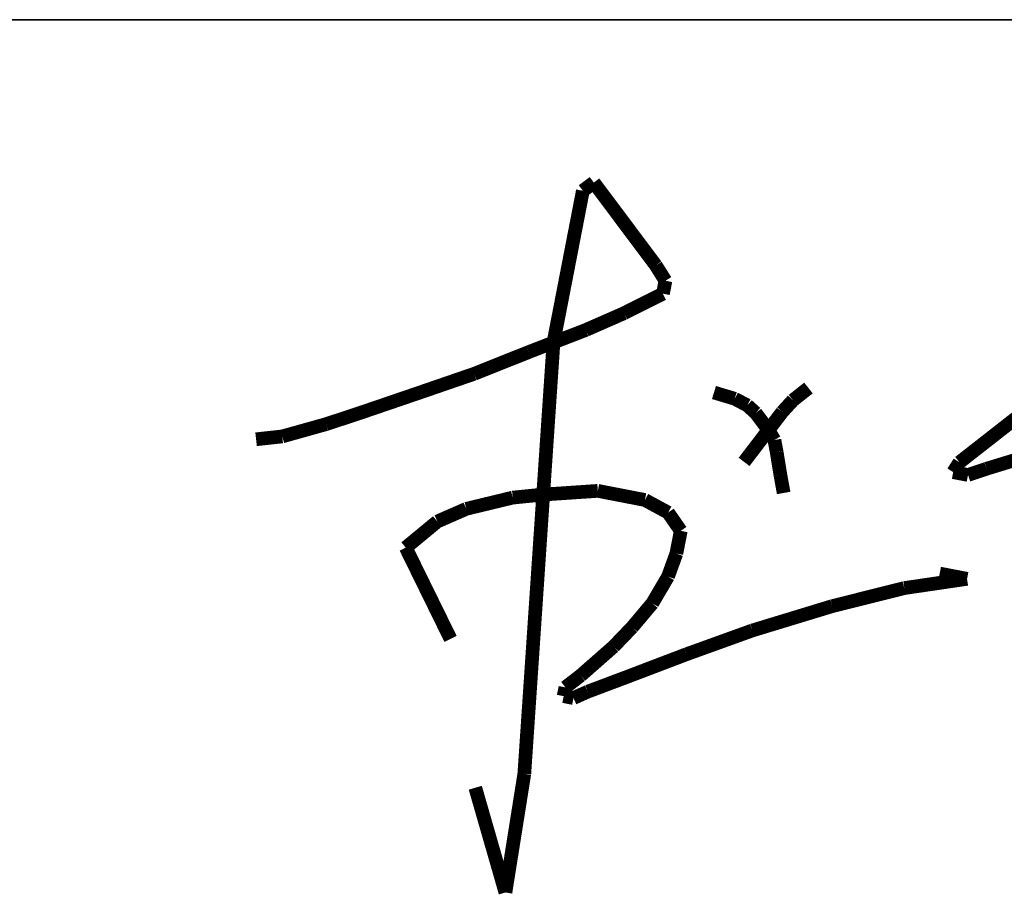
# Model space of a CAD drawing. Extents: x 797781 to 1255204, y 21234 to 1024248.
# Tile 821 of 1056: x 1186654 to 1186978, y 509125 to 509414. Entities that reach past the tile are written whole.
import ezdxf

# ---------------------------------------------------------------- set-up
doc = ezdxf.new("R2010")
doc.units = 0
doc.header["$LTSCALE"] = 1000
doc.header["$MEASUREMENT"] = 0
doc.layers.add('230303生产综合楼-平面图_t8$0$图框', color=4, linetype='Continuous', lineweight=35)
doc.layers.add('A-PUB_TITLE SIGNATURE', color=7, linetype='Continuous')

# ---------------------------------------------------------------- blocks, each defined once
blk = doc.blocks.new('A$C7B124B11')
at = {"layer": 'A-PUB_TITLE SIGNATURE', "const_width": 10}
for points in [[(-133.66, 197.14), (-141.66, 191.15)], [(-88.33, 136.58), (-133.66, 197.14)], [(-141.66, 191.15), (-149.07, 152.94)], [(-149.07, 152.94), (-155.8, 118.2)], [(-81.32, 125.39), (-88.33, 136.58)], [(-83.15, 115.91), (-81.32, 125.39)], [(-155.8, 118.2), (-163.15, 80.27)], [(-111.52, 101.7), (-83.15, 115.91)], [(-139.48, 89.43), (-111.52, 101.7)], [(-181.36, 73.23), (-139.48, 89.43)], [(-163.15, 80.27), (-184.45, -234.92)], [(-221.16, 57.36), (-181.36, 73.23)], [(-262.68, 43.07), (-221.16, 57.36)], [(23.19, 47.02), (11.87, 38.05)], [(153.36, -11.98), (353.82, 49.42)], [(-305.52, 28.44), (-262.68, 43.07)], [(-45.86, 43.72), (-30.69, 39.16)], [(-30.69, 39.16), (-21.52, 34.32)], [(-21.52, 34.32), (-15.38, 28.8)], [(11.87, 38.05), (4.07, 29.53)], [(-329.34, 20.6), (-305.52, 28.44)], [(-15.38, 28.8), (-6.04, 16.31)], [(4.07, 29.53), (-6.04, 16.31)], [(176.59, 26.39), (133.54, -7.28)], [(-361.33, 11.63), (-329.34, 20.6)], [(-380.47, 9.54), (-361.33, 11.63)], [(-6.04, 16.31), (-23.84, -6.97)], [(-6.04, 16.31), (-1.69, 8.98)], [(-1.69, 8.98), (0, 0)], [(0, 0), (2.64, -16.23)], [(133.54, -7.28), (128.98, -14.45)], [(139.81, -16.55), (153.36, -11.98)], [(2.64, -16.23), (5.08, -29.68)], [(128.98, -14.45), (139.81, -16.55)], [(-226.86, -41.29), (-192.93, -33.08)], [(-192.93, -33.08), (-170.66, -30.85)], [(-170.66, -30.85), (-130.75, -28.15)], [(-130.75, -28.15), (-117.14, -30.78)], [(-117.14, -30.78), (-96.33, -34.82)], [(-96.33, -34.82), (-79.36, -44.02)], [(-248.02, -50.55), (-226.86, -41.29)], [(-79.36, -44.02), (-70.12, -57.37)], [(-271.1, -69.62), (-248.02, -50.55)], [(-70.12, -57.37), (-73.34, -73.95)], [(-238.37, -136.32), (-271.1, -69.62)], [(-73.34, -73.95), (-79.42, -90.75)], [(-79.42, -90.75), (-90.92, -110.35)], [(139.1, -92.44), (119.08, -88.56)], [(93.24, -99.19), (139.1, -92.44)], [(40.62, -112.37), (93.24, -99.19)], [(-90.92, -110.35), (-105.6, -127.79)], [(-17.82, -130.17), (40.62, -112.37)], [(-105.6, -127.79), (-119.13, -141.88)], [(-65.94, -147.53), (-17.82, -130.17)], [(-119.13, -141.88), (-143.28, -163.12)], [(-108.06, -163.58), (-65.94, -147.53)], [(-143.28, -163.12), (-154.44, -171.73)], [(-138.12, -174.89), (-108.06, -163.58)], [(-154.44, -171.73), (-155.69, -178.15)], [(-148.52, -179.54), (-138.12, -174.89)], [(-155.69, -178.15), (-148.52, -179.54)], [(-184.45, -234.92), (-198.26, -321.63)], [(-198.26, -321.63), (-220.29, -245.1)]]:
    blk.add_lwpolyline(points, dxfattribs=at)
blk = doc.blocks.new('230303生产综合楼-平面图_t8$0$图签')
at = {"layer": '230303生产综合楼-平面图_t8$0$图框', "color": 4}
blk.add_line((-4000, 10700), (0, 10700), dxfattribs=at)
at = {"layer": 'A-PUB_TITLE SIGNATURE', "xscale": 0.9, "yscale": 0.9, "zscale": 0.9}
blk.add_blockref('A$C7B124B11', (-1630.81, 10415.46, 3949.16), dxfattribs=at)

msp = doc.modelspace()

# ---------------------------------------------------------------- block references
at = {"xscale": 0.5, "yscale": 0.5, "zscale": 0.5}
msp.add_blockref('230303生产综合楼-平面图_t8$0$图签', (1187718.51, 504064.1), dxfattribs=at)

doc.saveas('drawing.dxf')
